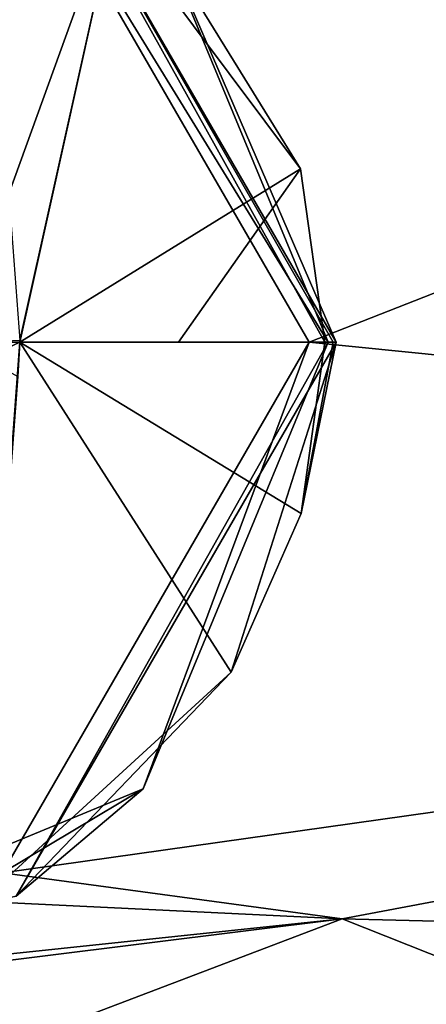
# Model space of a CAD drawing. Header units: metres. Extents: x -205 to 205, y -82 to 82.
# Tile 342 of 426: x 169.38 to 172.4, y -53.92 to -46.6. Entities that reach past the tile are written whole.
import ezdxf

# ---------------------------------------------------------------- set-up
doc = ezdxf.new("R2010")
doc.units = ezdxf.units.M
doc.layers.add('solid_PRT0003', color=7, linetype='CONTINUOUS')

msp = doc.modelspace()

# ---------------------------------------------------------------- linework, layer by layer
at = {"layer": 'solid_PRT0003'}
for points in [[(0, -75), (0, 75), (200, 75)], [(200, -75), (0, -75), (200, 75)], [(169.253387, -45.059544, 13.5), (171.528473, -49, 13.5), (185.373962, -43.557079, 13.5)], [(171.528473, -49, 13.5), (186.484329, -50.506695, 13.5), (185.373962, -43.557079, 13.5)], [(169.299103, -47.898239, 18.339132), (170.139359, -45.566849, 17.260666), (167.74733, -44.397106, 17.260666)], [(169.353455, -44.886372, 13.7), (169.353455, -44.886372, 17.098219), (171.72847, -49, 17.098219)], [(171.706421, -49, 17.189507), (171.72847, -49, 17.098219), (169.353455, -44.886372, 17.098219)], [(171.72847, -49, 13.7), (169.353455, -44.886372, 13.7), (171.72847, -49, 17.098219)], [(171.645142, -49, 17.260666), (171.706421, -49, 17.189507), (169.353455, -44.886372, 17.098219)], [(171.463943, -47.712234, 17.260666), (171.645142, -49, 17.260666), (169.353455, -44.886372, 17.098219)], [(170.139359, -45.566849, 17.260666), (171.463943, -47.712234, 17.260666), (169.353455, -44.886372, 17.098219)], [(170.295807, -45.682663, 13.558578), (169.353455, -44.886372, 13.7), (171.72847, -49, 13.7)], [(171.669891, -49, 13.558578), (171.528473, -49, 13.5), (169.253387, -45.059544, 13.5)], [(170.295807, -45.682663, 13.558578), (171.669891, -49, 13.558578), (169.253387, -45.059544, 13.5)], [(169.299103, -47.898239, 18.339132), (169.380249, -48.987846, 18.393747), (170.139359, -45.566849, 17.260666)], [(169.380249, -48.987846, 18.393747), (169.38028, -49, 18.393747), (170.139359, -45.566849, 17.260666)], [(169.38028, -49, 18.393747), (171.463943, -47.712234, 17.260666), (170.139359, -45.566849, 17.260666)], [(170.295807, -45.682663, 13.558578), (171.72847, -49, 13.7), (171.669891, -49, 13.558578)], [(112.783806, -45.809784, 1.5), (109.640572, -46.364033, 1.5), (200, -75, 1.5)], [(164.837662, -56.110996, 1.5), (112.783806, -45.809784, 1.5), (200, -75, 1.5)], [(109.640572, -46.364033, 1.5), (106.87645, -47.959885, 1.5), (200, -75, 1.5)], [(170.557846, -49, 17.917387), (171.463943, -47.712234, 17.260666), (169.38028, -49, 18.393747)], [(170.557846, -49, 17.917387), (171.645142, -49, 17.260666), (171.463943, -47.712234, 17.260666)], [(106.87645, -47.959885, 1.5), (97.162331, -56.110996, 1.5), (200, -75, 1.5)], [(169.380249, -48.987846, 18.393747), (169.103317, -49, 18.43961), (169.38028, -49, 18.393747)], [(169.38028, -49, 18.393747), (169.072739, -53.170349, 17.260666), (170.950211, -51.450104, 17.260666)], [(169.38028, -49, 18.393747), (169.366898, -49.25312, 18.393747), (169.072739, -53.170349, 17.260666)], [(169.103317, -49, 18.43961), (169.123871, -49.12056, 18.438765), (169.38028, -49, 18.393747)], [(169.123871, -49.12056, 18.438765), (169.366898, -49.25312, 18.393747), (169.38028, -49, 18.393747)], [(171.528473, -49, 13.5), (169.253723, -52.940262, 13.5), (186.484329, -50.506695, 13.5)], [(170.295807, -52.317337, 13.558578), (169.253723, -52.940262, 13.5), (171.528473, -49, 13.5)], [(169.353485, -53.113617, 17.098219), (171.72847, -49, 13.7), (171.72847, -49, 17.098219)], [(169.353485, -53.113617, 17.098219), (171.72847, -49, 17.098219), (170.950211, -51.450104, 17.260666)], [(169.353485, -53.113617, 13.7), (171.72847, -49, 13.7), (169.353485, -53.113617, 17.098219)], [(171.669891, -49, 13.558578), (171.72847, -49, 13.7), (169.353485, -53.113617, 13.7)], [(171.669891, -49, 13.558578), (169.353485, -53.113617, 13.7), (170.295807, -52.317337, 13.558578)], [(169.38028, -49, 18.393747), (171.468124, -50.273121, 17.260666), (171.645142, -49, 17.260666)], [(170.557846, -49, 17.917387), (169.38028, -49, 18.393747), (171.645142, -49, 17.260666)], [(169.38028, -49, 18.393747), (170.950211, -51.450104, 17.260666), (171.468124, -50.273121, 17.260666)], [(171.669891, -49, 13.558578), (170.295807, -52.317337, 13.558578), (171.528473, -49, 13.5)], [(171.468124, -50.273121, 17.260666), (170.950211, -51.450104, 17.260666), (171.72847, -49, 17.098219)], [(171.468124, -50.273121, 17.260666), (171.72847, -49, 17.098219), (171.706421, -49, 17.189507)], [(171.468124, -50.273121, 17.260666), (171.706421, -49, 17.189507), (171.645142, -49, 17.260666)], [(169.253723, -52.940262, 13.5), (171.773163, -53.28204, 13.5), (186.484329, -50.506695, 13.5)], [(171.773163, -53.28204, 13.5), (184.590591, -53.601444, 13.5), (186.484329, -50.506695, 13.5)], [(169.353485, -53.113617, 17.098219), (170.950211, -51.450104, 17.260666), (169.072739, -53.170349, 17.260666)], [(170.295807, -52.317337, 13.558578), (166.97847, -53.691422, 13.558578), (169.253723, -52.940262, 13.5)], [(170.295807, -52.317337, 13.558578), (169.353485, -53.113617, 13.7), (166.97847, -53.691422, 13.558578)], [(169.253723, -52.940262, 13.5), (164.703552, -52.940456, 13.5), (171.773163, -53.28204, 13.5)], [(164.703552, -52.940456, 13.5), (165.960846, -53.895351, 13.5), (171.773163, -53.28204, 13.5)], [(165.960846, -53.895351, 13.5), (168.811935, -53.651711, 13.5), (171.773163, -53.28204, 13.5)], [(169.071411, -54.309486, 13.207107), (171.773163, -53.28204, 13.5), (168.811935, -53.651711, 13.5)], [(169.071411, -54.309486, 13.207107), (174.546173, -54.384617, 13.5), (171.773163, -53.28204, 13.5)], [(171.773163, -53.28204, 13.5), (174.546173, -54.384617, 13.5), (184.590591, -53.601444, 13.5)]]:
    msp.add_3dface(points, dxfattribs=at)

doc.saveas('drawing.dxf')
